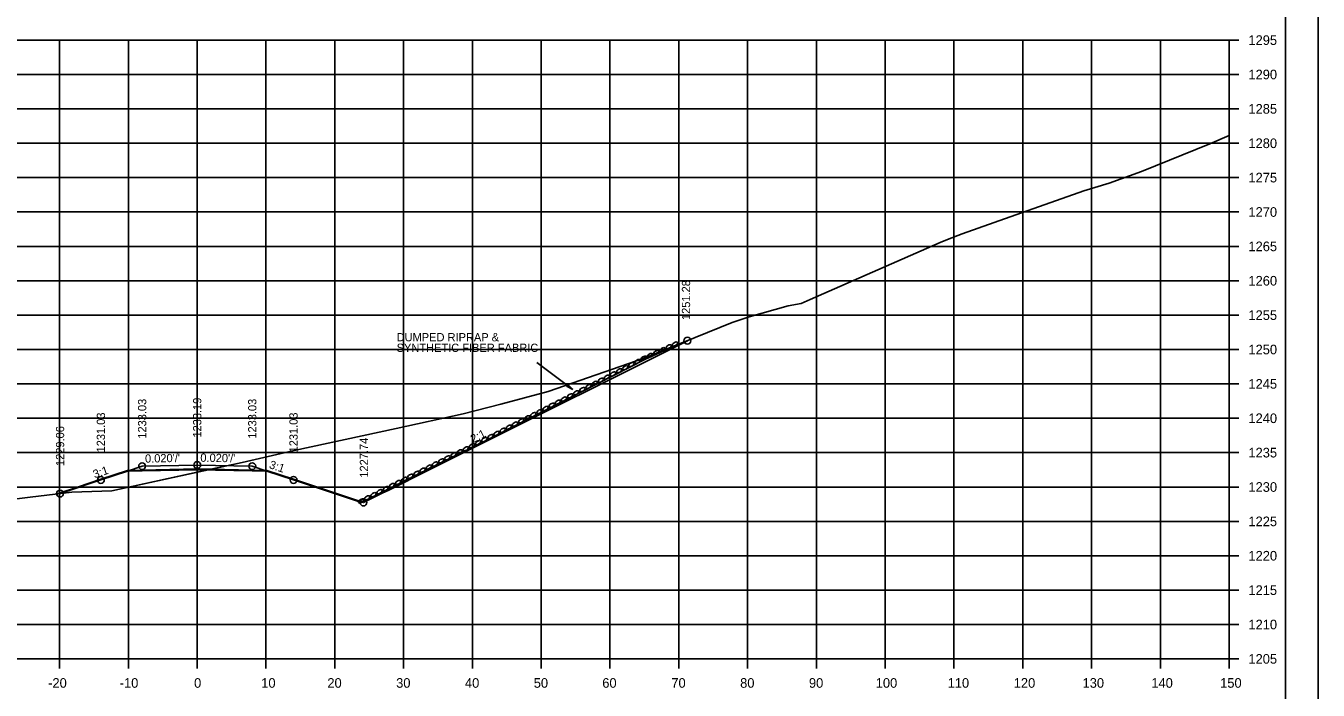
# Model space of a CAD drawing. Extents: x 1406028 to 1412453, y 321733 to 325986.
# Drawn here: x 1411758.3 to 1411946.2, y 322491 to 322587.7 of the extents above; entities that cross this region are included whole.
import ezdxf

# ---------------------------------------------------------------- set-up
doc = ezdxf.new("R2010")
doc.units = 0
for name, color, linetype in [('R_Alt Surface', 7, 'Continuous'), ('R_Axis', 7, 'Continuous'), ('R_Axis Annot', 7, 'Continuous'), ('R_Border', 7, 'Continuous'), ('R_Contours', 7, 'Continuous'), ('R_Draft', 7, 'Continuous'), ('R_Exist Surface', 7, 'Continuous'), ('R_Fin Surface', 7, 'Continuous'), ('R_Fin Surface Annot', 7, 'Continuous'), ('R_Grid', 7, 'Continuous'), ('R_No Plot', 7, 'Continuous')]:
    doc.layers.add(name, color=color, linetype=linetype)

msp = doc.modelspace()

# ---------------------------------------------------------------- linework, layer by layer
at = {"layer": 'R_Alt Surface'}
msp.add_lwpolyline([(1411773.11, 322522.91), (1411775.24, 322522.95), (1411783.24, 322523.11), (1411791.24, 322522.95), (1411793.38, 322522.91)], dxfattribs=at)
at = {"layer": 'R_Axis'}
for p, q in [((1411933.24, 322495.59), (1411933.24, 322585.59)), ((1411934.64, 322585.59), (1411933.24, 322585.59)), ((1411934.64, 322580.59), (1411933.24, 322580.59)), ((1411934.64, 322575.59), (1411933.24, 322575.59)), ((1411934.64, 322570.59), (1411933.24, 322570.59)), ((1411934.64, 322565.59), (1411933.24, 322565.59)), ((1411934.64, 322560.59), (1411933.24, 322560.59)), ((1411934.64, 322555.59), (1411933.24, 322555.59)), ((1411934.64, 322550.59), (1411933.24, 322550.59)), ((1411934.64, 322545.59), (1411933.24, 322545.59)), ((1411934.64, 322540.59), (1411933.24, 322540.59)), ((1411934.64, 322535.59), (1411933.24, 322535.59)), ((1411934.64, 322530.59), (1411933.24, 322530.59)), ((1411934.64, 322525.59), (1411933.24, 322525.59)), ((1411934.64, 322520.59), (1411933.24, 322520.59)), ((1411934.64, 322515.59), (1411933.24, 322515.59)), ((1411934.64, 322510.59), (1411933.24, 322510.59)), ((1411934.64, 322505.59), (1411933.24, 322505.59)), ((1411934.64, 322500.59), (1411933.24, 322500.59)), ((1411633.24, 322495.59), (1411933.24, 322495.59)), ((1411763.24, 322494.19), (1411763.24, 322495.59)), ((1411773.24, 322494.19), (1411773.24, 322495.59)), ((1411783.24, 322494.19), (1411783.24, 322495.59)), ((1411793.24, 322494.19), (1411793.24, 322495.59)), ((1411803.24, 322494.19), (1411803.24, 322495.59)), ((1411813.24, 322494.19), (1411813.24, 322495.59)), ((1411823.24, 322494.19), (1411823.24, 322495.59)), ((1411833.24, 322494.19), (1411833.24, 322495.59)), ((1411843.24, 322494.19), (1411843.24, 322495.59)), ((1411853.24, 322494.19), (1411853.24, 322495.59)), ((1411863.24, 322494.19), (1411863.24, 322495.59)), ((1411873.24, 322494.19), (1411873.24, 322495.59)), ((1411883.24, 322494.19), (1411883.24, 322495.59)), ((1411893.24, 322494.19), (1411893.24, 322495.59)), ((1411903.24, 322494.19), (1411903.24, 322495.59)), ((1411913.24, 322494.19), (1411913.24, 322495.59)), ((1411923.24, 322494.19), (1411923.24, 322495.59)), ((1411933.24, 322494.19), (1411933.24, 322495.59)), ((1411934.64, 322495.59), (1411933.24, 322495.59))]:
    msp.add_line(p, q, dxfattribs=at)
at = {"layer": 'R_Border'}
msp.add_line((1411941.42, 322475.59), (1411941.42, 322681.05), dxfattribs=at)
at = {"layer": 'R_Contours'}
for points in [[(1411785.22, 322523.17), (1411789.8, 322524.16), (1411797.32, 322525.88), (1411812.14, 322529.09), (1411821.9, 322531.24), (1411827.38, 322532.63), (1411834.25, 322534.48), (1411848.2, 322539.34), (1411854.49, 322541.87), (1411822.47, 322525.86), (1411820.64, 322524.92), (1411816.96, 322523.07), (1411810.99, 322520.1), (1411810.11, 322519.67), (1411807.41, 322518.33), (1411797.24, 322521.72), (1411793.38, 322523), (1411791.24, 322523.05)], [(1411762.87, 322519.59), (1411765.04, 322519.85), (1411770.84, 322520.05), (1411785.22, 322523.17), (1411783.24, 322523.21), (1411775.24, 322523.05), (1411773.11, 322523), (1411769.24, 322521.72), (1411765.97, 322520.62)]]:
    msp.add_lwpolyline(points, close=True, dxfattribs=at)
at = {"layer": 'R_Draft'}
for p, q in [((1411832.59, 322538.68), (1411837.83, 322534.76)), ((1411837.12, 322535.48), (1411836.94, 322535.24)), ((1411836.94, 322535.24), (1411837.83, 322534.76)), ((1411836.95, 322535.26), (1411837.69, 322534.86)), ((1411836.97, 322535.28), (1411837.55, 322534.96)), ((1411836.98, 322535.3), (1411837.42, 322535.06)), ((1411837, 322535.32), (1411837.29, 322535.16)), ((1411837.01, 322535.34), (1411837.15, 322535.26)), ((1411837.04, 322535.38), (1411837.15, 322535.26)), ((1411837.05, 322535.4), (1411837.29, 322535.16)), ((1411837.07, 322535.42), (1411837.42, 322535.06)), ((1411837.09, 322535.44), (1411837.55, 322534.96)), ((1411837.1, 322535.46), (1411837.69, 322534.86)), ((1411837.12, 322535.48), (1411837.83, 322534.76))]:
    msp.add_line(p, q, dxfattribs=at)
for centre in [(1411851.78, 322540.98), (1411852.69, 322541.39), (1411848.14, 322539.32), (1411849.05, 322539.73), (1411849.96, 322540.15), (1411850.87, 322540.56), (1411844.57, 322537.49), (1411845.46, 322537.94), (1411846.35, 322538.4), (1411847.24, 322538.85), (1411841.01, 322535.67), (1411841.9, 322536.12), (1411842.79, 322536.58), (1411843.68, 322537.03), (1411837.44, 322533.85), (1411838.33, 322534.3), (1411839.23, 322534.76), (1411840.12, 322535.21), (1411832.99, 322531.57), (1411833.88, 322532.03), (1411834.77, 322532.48), (1411835.66, 322532.94), (1411836.55, 322533.39), (1411829.43, 322529.75), (1411830.32, 322530.21), (1411831.21, 322530.66), (1411832.1, 322531.12), (1411825.87, 322527.93), (1411826.76, 322528.39), (1411827.65, 322528.84), (1411828.54, 322529.3), (1411822.29, 322526.15), (1411823.19, 322526.59), (1411824.08, 322527.04), (1411824.98, 322527.48), (1411818.7, 322524.39), (1411819.6, 322524.83), (1411820.5, 322525.27), (1411821.39, 322525.71), (1411814.22, 322522.16), (1411815.12, 322522.6), (1411816.01, 322523.05), (1411816.91, 322523.5), (1411817.8, 322523.94), (1411810.65, 322520.37), (1411811.54, 322520.81), (1411812.44, 322521.26), (1411813.33, 322521.71), (1411807.07, 322518.57), (1411807.96, 322519.02), (1411808.86, 322519.47), (1411809.75, 322519.92)]:
    msp.add_ellipse(centre, major_axis=(0.371, 0.232), ratio=0.517889, dxfattribs=at)
at = {"layer": 'R_Exist Surface'}
msp.add_lwpolyline([(1411745.92, 322517.52), (1411758.97, 322519.13), (1411765.04, 322519.85), (1411770.84, 322520.05), (1411789.8, 322524.16), (1411797.32, 322525.88), (1411812.14, 322529.09), (1411821.9, 322531.24), (1411827.38, 322532.63), (1411834.25, 322534.48), (1411848.2, 322539.34), (1411861.02, 322544.5), (1411863.46, 322545.36), (1411869.13, 322546.94), (1411871.03, 322547.26), (1411872.32, 322547.87), (1411891.25, 322556.15), (1411892.3, 322556.6), (1411894.43, 322557.39), (1411899.07, 322559.04), (1411912.14, 322563.65), (1411915.79, 322564.8), (1411920.48, 322566.47), (1411930.42, 322570.5), (1411933.24, 322571.74)], dxfattribs=at)
at = {"layer": 'R_Fin Surface'}
msp.add_lwpolyline([(1411763.31, 322519.64), (1411769.24, 322521.62), (1411773.11, 322522.91), (1411775.24, 322523.62), (1411783.24, 322523.78), (1411791.24, 322523.62), (1411793.38, 322522.91), (1411797.24, 322521.62), (1411807.12, 322518.33), (1411817.23, 322523.39), (1411825.06, 322527.24), (1411848.4, 322539.17), (1411852.76, 322541.16), (1411852.76, 322541.16), (1411853.05, 322541.29)], dxfattribs=at)
at = {"layer": 'R_Grid'}
for p, q in [((1411633.24, 322585.59), (1411933.24, 322585.59)), ((1411763.24, 322495.59), (1411763.24, 322585.59)), ((1411773.24, 322495.59), (1411773.24, 322585.59)), ((1411783.24, 322495.59), (1411783.24, 322585.59)), ((1411793.24, 322495.59), (1411793.24, 322585.59)), ((1411803.24, 322495.59), (1411803.24, 322585.59)), ((1411813.24, 322495.59), (1411813.24, 322585.59)), ((1411823.24, 322495.59), (1411823.24, 322585.59)), ((1411833.24, 322495.59), (1411833.24, 322585.59)), ((1411843.24, 322495.59), (1411843.24, 322585.59)), ((1411853.24, 322495.59), (1411853.24, 322585.59)), ((1411863.24, 322495.59), (1411863.24, 322585.59)), ((1411873.24, 322495.59), (1411873.24, 322585.59)), ((1411883.24, 322495.59), (1411883.24, 322585.59)), ((1411893.24, 322495.59), (1411893.24, 322585.59)), ((1411903.24, 322495.59), (1411903.24, 322585.59)), ((1411913.24, 322495.59), (1411913.24, 322585.59)), ((1411923.24, 322495.59), (1411923.24, 322585.59)), ((1411933.24, 322495.59), (1411933.24, 322585.59)), ((1411633.24, 322580.59), (1411933.24, 322580.59)), ((1411633.24, 322575.59), (1411933.24, 322575.59)), ((1411633.24, 322570.59), (1411933.24, 322570.59)), ((1411633.24, 322565.59), (1411933.24, 322565.59)), ((1411633.24, 322560.59), (1411933.24, 322560.59)), ((1411633.24, 322555.59), (1411933.24, 322555.59)), ((1411633.24, 322550.59), (1411933.24, 322550.59)), ((1411633.24, 322545.59), (1411933.24, 322545.59)), ((1411633.24, 322540.59), (1411933.24, 322540.59)), ((1411633.24, 322535.59), (1411933.24, 322535.59)), ((1411633.24, 322530.59), (1411933.24, 322530.59)), ((1411633.24, 322525.59), (1411933.24, 322525.59)), ((1411633.24, 322520.59), (1411933.24, 322520.59)), ((1411633.24, 322515.59), (1411933.24, 322515.59)), ((1411633.24, 322510.59), (1411933.24, 322510.59)), ((1411633.24, 322505.59), (1411933.24, 322505.59)), ((1411633.24, 322500.59), (1411933.24, 322500.59)), ((1411633.24, 322495.59), (1411933.24, 322495.59))]:
    msp.add_line(p, q, dxfattribs=at)
at = {"layer": 'R_No Plot'}
for points in [[(1411612.84, 322684.94), (1411946.18, 322684.94), (1411946.18, 322471.61), (1411612.84, 322471.61)], [(1411859.16, 322681.05), (1411878.78, 322681.05), (1411878.78, 322671.17), (1411894.9, 322671.17), (1411918.1, 322671.17), (1411918.1, 322646.84), (1411941.42, 322646.84), (1411941.42, 322475.59), (1411625.24, 322475.59), (1411625.24, 322681.05)]]:
    msp.add_lwpolyline(points, close=True, dxfattribs=at)
for centre in [(1411854.49, 322541.87), (1411775.24, 322523.62), (1411775.24, 322523.62), (1411783.24, 322523.78), (1411791.24, 322523.62), (1411791.24, 322523.62), (1411769.24, 322521.62), (1411797.24, 322521.62), (1411763.31, 322519.64), (1411807.41, 322518.33)]:
    msp.add_circle(centre, 0.5, dxfattribs=at)

# ---------------------------------------------------------------- texts
at = {"layer": 'R_Axis Annot'}
for s, p in [('1295', (1411936.04, 322584.89)), ('1290', (1411936.04, 322579.89)), ('1285', (1411936.04, 322574.89)), ('1280', (1411936.04, 322569.89)), ('1275', (1411936.04, 322564.89)), ('1270', (1411936.04, 322559.89)), ('1265', (1411936.04, 322554.89)), ('1260', (1411936.04, 322549.89)), ('1255', (1411936.04, 322544.89)), ('1250', (1411936.04, 322539.89)), ('1245', (1411936.04, 322534.89)), ('1240', (1411936.04, 322529.89)), ('1235', (1411936.04, 322524.89)), ('1230', (1411936.04, 322519.89)), ('1225', (1411936.04, 322514.89)), ('1220', (1411936.04, 322509.89)), ('1215', (1411936.04, 322504.89)), ('1210', (1411936.04, 322499.89)), ('1205', (1411936.04, 322494.89)), ('-20', (1411761.58, 322491.39)), ('-10', (1411771.98, 322491.39)), ('0', (1411782.79, 322491.39)), ('10', (1411792.55, 322491.39)), ('20', (1411802.16, 322491.39)), ('30', (1411812.16, 322491.39)), ('40', (1411822.16, 322491.39)), ('50', (1411832.16, 322491.39)), ('60', (1411842.12, 322491.39)), ('70', (1411852.16, 322491.39)), ('80', (1411862.16, 322491.39)), ('90', (1411872.16, 322491.39)), ('100', (1411881.87, 322491.39)), ('110', (1411892.32, 322491.39)), ('120', (1411901.93, 322491.39)), ('130', (1411911.93, 322491.39)), ('140', (1411921.93, 322491.39)), ('150', (1411931.93, 322491.39))]:
    msp.add_text(s, height=1.4, dxfattribs=at).set_placement(p)
at = {"layer": 'R_Draft'}
for s, p in [('SYNTHETIC FIBER FABRIC', (1411812.23, 322540.24)), ('DUMPED RIPRAP &', (1411812.23, 322541.78))]:
    msp.add_text(s, height=1.2, dxfattribs=at).set_placement(p)
at = {"layer": 'R_Fin Surface Annot'}
for s, rotation, p in [('1251.28', 90, (1411854.89, 322544.88)), ('1233.03', 90, (1411775.84, 322527.62)), ('1233.19', 90, (1411783.84, 322527.78)), ('1233.03', 90, (1411791.84, 322527.62)), ('1231.03', 90, (1411769.84, 322525.62)), ('1231.03', 90, (1411797.84, 322525.62)), ('1229.06', 90, (1411763.91, 322523.64)), ('2:1', 26.5651, (1411823.33, 322526.97)), ('1227.74', 90, (1411808.08, 322521.95)), ("0.020'/'", 1.1458, (1411775.67, 322524.13)), ("0.020'/'", 358.8542, (1411783.69, 322524.27)), ('3:1', 341.5651, (1411793.61, 322523.36)), ('3:1', 18.4349, (1411768.33, 322521.84))]:
    msp.add_text(s, height=1.2, rotation=rotation, dxfattribs=at).set_placement(p)

doc.saveas('drawing.dxf')
